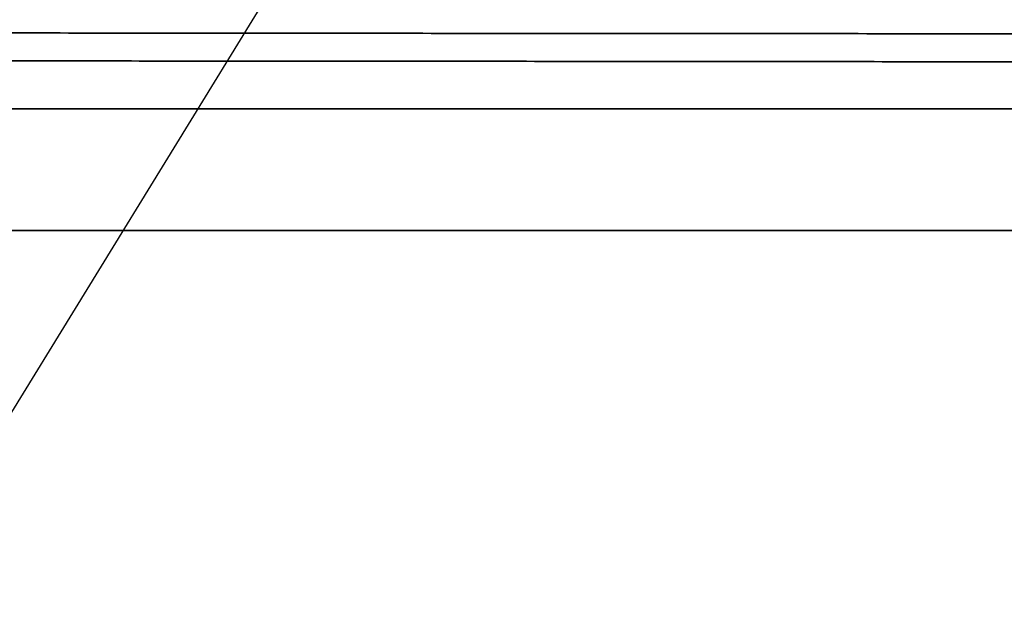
# Model space of a CAD drawing. Header units: millimetres. Extents: x -56303 to -45239, y -20463 to -4540.
# Tile 163 of 656: x -51912.296 to -51910.685, y -15909.748 to -15908.787. Entities that reach past the tile are written whole.
import ezdxf

# ---------------------------------------------------------------- set-up
doc = ezdxf.new("R2010")
doc.units = ezdxf.units.MM
doc.layers.add('_HVAC_klima_opis', color=3, linetype='Continuous')
doc.layers.add('_HVAC_urzadzenia', color=220, linetype='Continuous', lineweight=35)

# ---------------------------------------------------------------- blocks, each defined once
blk = doc.blocks.new('A$C41852E73')
at = {"linetype": 'Continuous'}
for p, q in [((50.5789, 5.8921), (37.7963, 5.8921)), ((50.8439, 5.6925), (39.7244, 5.6925))]:
    blk.add_line(p, q, dxfattribs=at)
for points, knots in [([(40.7702, 6.0174), (40.8047, 6.0174), (40.905, 6.0173), (41.0728, 6.0172), (41.2743, 6.017), (41.4782, 6.0168), (41.6842, 6.0166), (41.8923, 6.0164), (42.1023, 6.0163), (42.314, 6.0161), (42.5275, 6.0159), (42.7425, 6.0157), (42.9589, 6.0155), (43.1765, 6.0153), (43.3954, 6.0152), (43.6152, 6.015), (43.836, 6.0148), (44.0575, 6.0146), (44.2796, 6.0144), (44.5023, 6.0142), (44.7253, 6.0141), (44.9485, 6.0139), (45.1719, 6.0137), (45.3952, 6.0135), (45.6184, 6.0134), (45.8413, 6.0132), (46.0637, 6.013), (46.2856, 6.0128), (46.5068, 6.0127), (46.7272, 6.0125), (46.9466, 6.0123), (47.1623, 6.0122), (47.3044, 6.0121), (47.374, 6.012)], [0, 0, 0, 0, 0.01726, 0.050057, 0.082855, 0.115652, 0.14845, 0.181247, 0.214045, 0.246842, 0.27964, 0.312437, 0.345235, 0.378033, 0.41083, 0.443628, 0.476425, 0.509223, 0.54202, 0.574818, 0.607615, 0.640413, 0.67321, 0.706008, 0.738805, 0.771603, 0.8044, 0.837198, 0.869995, 0.902793, 0.93559, 0.968388, 1, 1, 1, 1]), ([(39.6104, 5.9733), (39.6378, 5.9733), (39.7175, 5.9732), (39.8518, 5.973), (40.0148, 5.9728), (40.1813, 5.9727), (40.351, 5.9725), (40.5238, 5.9723), (40.6998, 5.9721), (40.8787, 5.9719), (41.0604, 5.9717), (41.2449, 5.9715), (41.4319, 5.9713), (41.6213, 5.9711), (41.8132, 5.9709), (42.0072, 5.9707), (42.2033, 5.9705), (42.4013, 5.9703), (42.6012, 5.9701), (42.8027, 5.9699), (43.0058, 5.9698), (43.2104, 5.9696), (43.4161, 5.9694), (43.6231, 5.9692), (43.831, 5.969), (44.0398, 5.9688), (44.2494, 5.9686), (44.4595, 5.9685), (44.6701, 5.9683), (44.881, 5.9681), (45.0883, 5.9679), (45.2436, 5.9678), (45.3285, 5.9677), (45.3467, 5.9677)], [0, 0, 0, 0, 0.0177, 0.051332, 0.084966, 0.118599, 0.152232, 0.185865, 0.219498, 0.253131, 0.286765, 0.320398, 0.354031, 0.387664, 0.421297, 0.45493, 0.488563, 0.522196, 0.555829, 0.589462, 0.623095, 0.656728, 0.690361, 0.723994, 0.757627, 0.79126, 0.824893, 0.858526, 0.892159, 0.925792, 0.959425, 0.991289, 1, 1, 1, 1])]:
    blk.add_open_spline(points, degree=3, knots=knots, dxfattribs=at)

msp = doc.modelspace()

# ---------------------------------------------------------------- linework, layer by layer
at = {"layer": '_HVAC_klima_opis', "color": 3}
msp.add_line((-51967.8249, -15999.8202), (-51899.9517, -15889.3077), dxfattribs=at)

# ---------------------------------------------------------------- block references
at = {"layer": '_HVAC_urzadzenia'}
msp.add_blockref('A$C41852E73', (-51954.6775, -15914.8244), dxfattribs=at)

doc.saveas('drawing.dxf')
